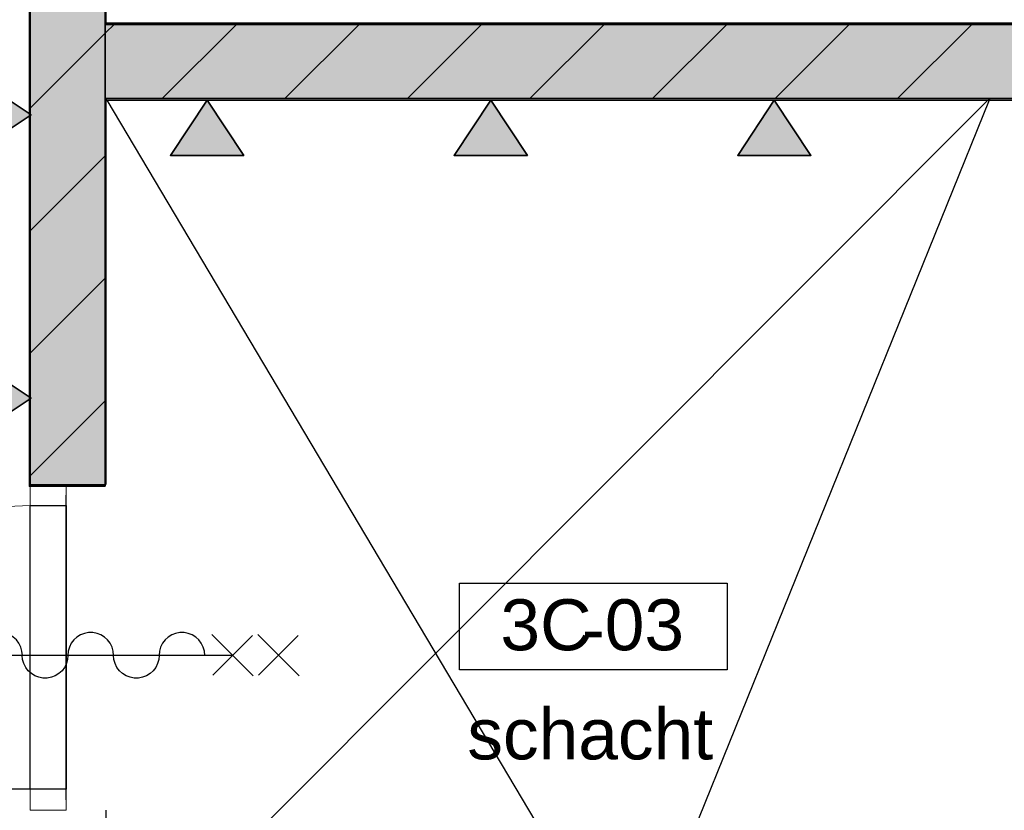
# Model space of a CAD drawing. Header units: millimetres. Extents: x -526411 to -400573, y 47353 to 130199.
# Tile 443 of 543: x -469224 to -466099, y 110702 to 113212. Entities that reach past the tile are written whole.
import ezdxf

# ---------------------------------------------------------------- set-up
doc = ezdxf.new("R2010")
doc.units = ezdxf.units.MM
for name, color, linetype, lineweight in [('01_ALGEMEEN', 7, 'Continuous', 18), ('08_RUIMTENUMMERING', 7, 'Continuous', 18), ('65_BRANDWEERSYMBOLEN', 7, 'Continuous', 18), ('m-pg-03_AI_dwg', 8, 'Continuous', 18)]:
    doc.layers.add(name, color=color, linetype=linetype, lineweight=lineweight)
doc.styles.add('Arial_2', font='arial.ttf', dxfattribs={"height": 7.29503})
doc.styles.add('Frutiger', font='Frutrg__0.ttf', dxfattribs={"height": 7.29503})

# ---------------------------------------------------------------- blocks, each defined once
blk = doc.blocks.new('m-pg-03_AI_dwg_block 574-639542-3e Verdieping - Percelen telling LI')
at = {"layer": '01_ALGEMEEN', "color": 253, "lineweight": 25}
blk.add_line((-140.69, 1248.45), (-10.19, 1248.45), dxfattribs=at)
blk = doc.blocks.new('m-pg-03_AI_dwg_block 575-639543-3e Verdieping - Percelen telling LI')
at = {"layer": '01_ALGEMEEN', "color": 253, "lineweight": 25}
for p, q in [((-14.46, 1237.4), (-65.5, 1111.09)), ((-14.36, 1237.64), (-14.46, 1237.4))]:
    blk.add_line(p, q, dxfattribs=at)
blk = doc.blocks.new('m-pg-03_AI_dwg_block 576-639544-3e Verdieping - Percelen telling LI')
at = {"layer": '01_ALGEMEEN', "color": 253, "lineweight": 25}
blk.add_line((-140.69, 1237.64), (34.63, 1237.64), dxfattribs=at)
blk = doc.blocks.new('m-pg-03_AI_dwg_block 582-639550-3e Verdieping - Percelen telling LI')
at = {"layer": '01_ALGEMEEN', "color": 253, "lineweight": 25}
blk.add_line((-140.69, 1266.01), (-140.69, 1248.45), dxfattribs=at)
blk = doc.blocks.new('m-pg-03_AI_dwg_block 583-639551-3e Verdieping - Percelen telling LI')
at = {"layer": '01_ALGEMEEN', "color": 253, "lineweight": 25}
for p, q in [((-151.5, 1266.01), (-151.5, 1265.77)), ((-151.5, 1265.77), (-151.5, 1235.4)), ((-151.5, 1235.4), (-151.5, 1235.18)), ((-151.5, 1235.18), (-151.5, 1194.87)), ((-151.5, 1194.87), (-151.5, 1194.65)), ((-151.5, 1194.65), (-151.5, 1182.42))]:
    blk.add_line(p, q, dxfattribs=at)
blk = doc.blocks.new('m-pg-03_AI_dwg_block 610-639578-3e Verdieping - Percelen telling LI')
at = {"layer": '01_ALGEMEEN', "color": 253, "lineweight": 25}
blk.add_line((-140.69, 1135.86), (-140.69, 1111.09), dxfattribs=at)
blk = doc.blocks.new('m-pg-03_AI_dwg_block 618-639586-3e Verdieping - Percelen telling LI')
at = {"layer": '01_ALGEMEEN', "color": 253, "lineweight": 25}
for p, q in [((-140.69, 1237.64), (-140.69, 1237.4)), ((-140.69, 1237.4), (-140.69, 1182.43))]:
    blk.add_line(p, q, dxfattribs=at)
blk = doc.blocks.new('m-pg-03_AI_dwg_block 619-639587-3e Verdieping - Percelen telling LI')
at = {"layer": '01_ALGEMEEN', "color": 253, "lineweight": 25}
blk.add_line((-151.5, 1182.42), (-140.78, 1182.42), dxfattribs=at)
blk = doc.blocks.new('m-pg-03_AI_dwg_block 704-639672-3e Verdieping - Percelen telling LI')
at = {"layer": '01_ALGEMEEN', "color": 253, "lineweight": 25}
for p, q in [((-159.14, 1158.01), (-159.13, 1158.01)), ((-152.62, 1158.01), (-152.61, 1158.01)), ((-146.1, 1158.01), (-146.09, 1158.01)), ((-139.58, 1158.01), (-139.57, 1158.01)), ((-133.07, 1158.01), (-133.06, 1158.01))]:
    blk.add_line(p, q, dxfattribs=at)
at = {"layer": '01_ALGEMEEN', "color": 253, "lineweight": 25, "flags": 128}
for points in [[(-152.61, 1158.01), (-152.67, 1158.61), (-152.83, 1159.19), (-153.1, 1159.73), (-153.46, 1160.21), (-153.91, 1160.61), (-154.42, 1160.93), (-154.98, 1161.15), (-155.57, 1161.26), (-156.18, 1161.26), (-156.77, 1161.15), (-157.33, 1160.93), (-157.84, 1160.61), (-158.29, 1160.21), (-158.65, 1159.73), (-158.92, 1159.19), (-159.08, 1158.61), (-159.14, 1158.01)], [(-139.57, 1158.01), (-139.63, 1158.61), (-139.79, 1159.19), (-140.06, 1159.73), (-140.43, 1160.21), (-140.87, 1160.61), (-141.38, 1160.93), (-141.94, 1161.15), (-142.54, 1161.26), (-143.14, 1161.26), (-143.73, 1161.15), (-144.29, 1160.93), (-144.81, 1160.61), (-145.25, 1160.21), (-145.61, 1159.73), (-145.88, 1159.19), (-146.05, 1158.61), (-146.1, 1158.01)], [(-126.54, 1158.01), (-126.59, 1158.61), (-126.76, 1159.19), (-127.03, 1159.73), (-127.39, 1160.21), (-127.83, 1160.61), (-128.35, 1160.93), (-128.91, 1161.15), (-129.5, 1161.26), (-130.1, 1161.26), (-130.7, 1161.15), (-131.26, 1160.93), (-131.77, 1160.61), (-132.21, 1160.21), (-132.58, 1159.73), (-132.85, 1159.19), (-133.01, 1158.61), (-133.07, 1158.01)], [(-159.13, 1158.01), (-159.18, 1157.41), (-159.35, 1156.83), (-159.62, 1156.29), (-159.98, 1155.81), (-160.43, 1155.4), (-160.94, 1155.09), (-161.5, 1154.87), (-162.09, 1154.76), (-162.69, 1154.76), (-163.29, 1154.87), (-163.85, 1155.09), (-164.36, 1155.4), (-164.81, 1155.81), (-165.17, 1156.29), (-165.44, 1156.83), (-165.6, 1157.41), (-165.66, 1158.01)], [(-146.09, 1158.01), (-146.15, 1157.41), (-146.31, 1156.83), (-146.58, 1156.29), (-146.94, 1155.81), (-147.39, 1155.4), (-147.9, 1155.09), (-148.46, 1154.87), (-149.06, 1154.76), (-149.66, 1154.76), (-150.25, 1154.87), (-150.81, 1155.09), (-151.32, 1155.4), (-151.77, 1155.81), (-152.13, 1156.29), (-152.4, 1156.83), (-152.57, 1157.41), (-152.62, 1158.01)], [(-133.06, 1158.01), (-133.11, 1157.41), (-133.28, 1156.83), (-133.54, 1156.29), (-133.91, 1155.81), (-134.35, 1155.4), (-134.86, 1155.09), (-135.43, 1154.87), (-136.02, 1154.76), (-136.62, 1154.76), (-137.21, 1154.87), (-137.78, 1155.09), (-138.29, 1155.4), (-138.73, 1155.81), (-139.1, 1156.29), (-139.36, 1156.83), (-139.53, 1157.41), (-139.58, 1158.01)]]:
    blk.add_lwpolyline(points, dxfattribs=at)
blk = doc.blocks.new('m-pg-03_AI_dwg_block 705-639673-3e Verdieping - Percelen telling LI')
at = {"layer": '01_ALGEMEEN', "color": 253, "lineweight": 25}
blk.add_line((-122.63, 1158.01), (-169.56, 1158.01), dxfattribs=at)
blk = doc.blocks.new('m-pg-03_AI_dwg_block 706-639674-3e Verdieping - Percelen telling LI')
at = {"layer": '01_ALGEMEEN', "color": 253, "lineweight": 25}
blk.add_line((-119.61, 1155.08), (-125.51, 1160.98), dxfattribs=at)
blk = doc.blocks.new('m-pg-03_AI_dwg_block 707-639675-3e Verdieping - Percelen telling LI')
at = {"layer": '01_ALGEMEEN', "color": 253, "lineweight": 25}
blk.add_line((-119.73, 1160.87), (-125.41, 1155.18), dxfattribs=at)
blk = doc.blocks.new('m-pg-03_AI_dwg_block 708-639676-3e Verdieping - Percelen telling LI')
at = {"layer": '01_ALGEMEEN', "color": 253, "lineweight": 25}
blk.add_line((-113.17, 1160.87), (-118.86, 1155.19), dxfattribs=at)
blk = doc.blocks.new('m-pg-03_AI_dwg_block 709-639677-3e Verdieping - Percelen telling LI')
at = {"layer": '01_ALGEMEEN', "color": 253, "lineweight": 25}
blk.add_line((-113.06, 1155.08), (-118.96, 1160.98), dxfattribs=at)
blk = doc.blocks.new('m-pg-03_AI_dwg_block 880-639848-3e Verdieping - Percelen telling LI')
at = {"layer": '01_ALGEMEEN', "color": 253, "lineweight": 25}
for p, q in [((-44.99, 1237.64), (-34.43, 1248.21)), ((-34.43, 1248.21), (-34.18, 1248.45))]:
    blk.add_line(p, q, dxfattribs=at)
blk = doc.blocks.new('m-pg-03_AI_dwg_block 881-639849-3e Verdieping - Percelen telling LI')
at = {"layer": '01_ALGEMEEN', "color": 253, "lineweight": 25}
for p, q in [((-62.5, 1237.64), (-51.94, 1248.21)), ((-51.94, 1248.21), (-51.7, 1248.45))]:
    blk.add_line(p, q, dxfattribs=at)
blk = doc.blocks.new('m-pg-03_AI_dwg_block 882-639850-3e Verdieping - Percelen telling LI')
at = {"layer": '01_ALGEMEEN', "color": 253, "lineweight": 25}
for p, q in [((-80.02, 1237.64), (-69.46, 1248.21)), ((-69.46, 1248.21), (-69.21, 1248.45))]:
    blk.add_line(p, q, dxfattribs=at)
blk = doc.blocks.new('m-pg-03_AI_dwg_block 883-639851-3e Verdieping - Percelen telling LI')
at = {"layer": '01_ALGEMEEN', "color": 253, "lineweight": 25}
for p, q in [((-97.54, 1237.64), (-86.97, 1248.21)), ((-86.97, 1248.21), (-86.73, 1248.45))]:
    blk.add_line(p, q, dxfattribs=at)
blk = doc.blocks.new('m-pg-03_AI_dwg_block 884-639852-3e Verdieping - Percelen telling LI')
at = {"layer": '01_ALGEMEEN', "color": 253, "lineweight": 25}
for p, q in [((-115.05, 1237.64), (-104.49, 1248.21)), ((-104.49, 1248.21), (-104.25, 1248.45))]:
    blk.add_line(p, q, dxfattribs=at)
blk = doc.blocks.new('m-pg-03_AI_dwg_block 885-639853-3e Verdieping - Percelen telling LI')
at = {"layer": '01_ALGEMEEN', "color": 253, "lineweight": 25}
for p, q in [((-132.57, 1237.64), (-122.01, 1248.21)), ((-122.01, 1248.21), (-121.76, 1248.45))]:
    blk.add_line(p, q, dxfattribs=at)
blk = doc.blocks.new('m-pg-03_AI_dwg_block 886-639854-3e Verdieping - Percelen telling LI')
at = {"layer": '01_ALGEMEEN', "color": 253, "lineweight": 25}
for p, q in [((-140.69, 1247.03), (-139.51, 1248.21)), ((-139.51, 1248.21), (-139.27, 1248.45))]:
    blk.add_line(p, q, dxfattribs=at)
blk = doc.blocks.new('m-pg-03_AI_dwg_block 887-639855-3e Verdieping - Percelen telling LI')
at = {"layer": '01_ALGEMEEN', "color": 253, "lineweight": 25}
for p, q in [((-27.47, 1237.64), (-16.9, 1248.21)), ((-16.9, 1248.21), (-16.66, 1248.45))]:
    blk.add_line(p, q, dxfattribs=at)
blk = doc.blocks.new('m-pg-03_AI_dwg_block 891-639859-3e Verdieping - Percelen telling LI')
at = {"layer": '01_ALGEMEEN', "color": 253, "lineweight": 25}
blk.add_line((-151.5, 1218.71), (-140.78, 1229.44), dxfattribs=at)
blk = doc.blocks.new('m-pg-03_AI_dwg_block 892-639860-3e Verdieping - Percelen telling LI')
at = {"layer": '01_ALGEMEEN', "color": 253, "lineweight": 25}
blk.add_line((-151.5, 1236.23), (-140.78, 1246.94), dxfattribs=at)
blk = doc.blocks.new('m-pg-03_AI_dwg_block 894-639862-3e Verdieping - Percelen telling LI')
at = {"layer": '01_ALGEMEEN', "color": 253, "lineweight": 25}
blk.add_line((-151.5, 1201.19), (-140.78, 1211.92), dxfattribs=at)
blk = doc.blocks.new('m-pg-03_AI_dwg_block 895-639863-3e Verdieping - Percelen telling LI')
at = {"layer": '01_ALGEMEEN', "color": 253, "lineweight": 25}
blk.add_line((-151.51, 1183.67), (-140.78, 1194.39), dxfattribs=at)
blk = doc.blocks.new('m-pg-03_AI_dwg_block 1045-640013-3e Verdieping - Percelen telling LI')
at = {"layer": '01_ALGEMEEN', "color": 253, "lineweight": 25}
for p, q in [((-140.68, 1111.09), (-14.61, 1237.4)), ((-14.61, 1237.4), (-14.36, 1237.64))]:
    blk.add_line(p, q, dxfattribs=at)
blk = doc.blocks.new('m-pg-03_AI_dwg_block 1046-640014-3e Verdieping - Percelen telling LI')
at = {"layer": '01_ALGEMEEN', "color": 253, "lineweight": 25}
for p, q in [((-140.69, 1237.64), (-140.54, 1237.4)), ((-140.54, 1237.4), (-65.5, 1111.09))]:
    blk.add_line(p, q, dxfattribs=at)
blk = doc.blocks.new('m-pg-03_AI_dwg_block 1249-640217-3e Verdieping - Percelen telling LI')
at = {"layer": '01_ALGEMEEN', "color": 9, "lineweight": 9}
blk.add_line((-146.37, 1135.86), (-146.37, 1138.88), dxfattribs=at)
blk = doc.blocks.new('m-pg-03_AI_dwg_block 1250-640218-3e Verdieping - Percelen telling LI')
at = {"layer": '01_ALGEMEEN', "color": 9, "lineweight": 9}
blk.add_line((-148.24, 1135.86), (-146.37, 1135.86), dxfattribs=at)
blk = doc.blocks.new('m-pg-03_AI_dwg_block 1251-640219-3e Verdieping - Percelen telling LI')
at = {"layer": '01_ALGEMEEN', "color": 9, "lineweight": 9}
blk.add_line((-146.37, 1138.88), (-149.64, 1138.88), dxfattribs=at)
blk = doc.blocks.new('m-pg-03_AI_dwg_block 1252-640220-3e Verdieping - Percelen telling LI')
at = {"layer": '01_ALGEMEEN', "color": 9, "lineweight": 9}
blk.add_line((-151.51, 1135.86), (-148.24, 1135.86), dxfattribs=at)
blk = doc.blocks.new('m-pg-03_AI_dwg_block 1253-640221-3e Verdieping - Percelen telling LI')
at = {"layer": '01_ALGEMEEN', "color": 9, "lineweight": 9, "flags": 128}
blk.add_lwpolyline([(-149.64, 1138.88), (-151.51, 1138.88), (-151.51, 1135.86)], dxfattribs=at)
blk = doc.blocks.new('m-pg-03_AI_dwg_block 1254-640222-3e Verdieping - Percelen telling LI')
at = {"layer": '01_ALGEMEEN', "color": 253, "lineweight": 25}
blk.add_line((-151.51, 1138.88), (-151.51, 1179.41), dxfattribs=at)
blk = doc.blocks.new('m-pg-03_AI_dwg_block 1255-640223-3e Verdieping - Percelen telling LI')
at = {"layer": '01_ALGEMEEN', "color": 253, "lineweight": 25}
blk.add_line((-151.51, 1179.41), (-146.37, 1179.41), dxfattribs=at)
blk = doc.blocks.new('m-pg-03_AI_dwg_block 1256-640224-3e Verdieping - Percelen telling LI')
at = {"layer": '01_ALGEMEEN', "color": 253, "lineweight": 25}
blk.add_line((-146.37, 1179.41), (-146.37, 1138.88), dxfattribs=at)
blk = doc.blocks.new('m-pg-03_AI_dwg_block 1257-640225-3e Verdieping - Percelen telling LI')
at = {"layer": '01_ALGEMEEN', "color": 253, "lineweight": 25}
blk.add_line((-146.37, 1138.88), (-151.51, 1138.88), dxfattribs=at)
blk = doc.blocks.new('m-pg-03_AI_dwg_block 1258-640226-3e Verdieping - Percelen telling LI')
at = {"layer": '01_ALGEMEEN', "color": 253, "lineweight": 25}
blk.add_line((-151.51, 1138.88), (-192.03, 1138.88), dxfattribs=at)
blk = doc.blocks.new('m-pg-03_AI_dwg_block 1259-640227-3e Verdieping - Percelen telling LI')
at = {"layer": '01_ALGEMEEN', "color": 9, "lineweight": 9, "flags": 128}
blk.add_lwpolyline([(-151.51, 1179.41), (-153.7, 1179.35), (-155.89, 1179.17), (-158.06, 1178.88), (-160.22, 1178.46), (-162.35, 1177.93), (-164.45, 1177.29), (-166.5, 1176.53), (-168.53, 1175.66), (-170.49, 1174.69), (-172.4, 1173.61), (-174.25, 1172.43), (-176.04, 1171.15), (-177.75, 1169.77), (-179.38, 1168.3), (-180.93, 1166.75), (-182.4, 1165.12), (-183.77, 1163.41), (-185.05, 1161.62), (-186.24, 1159.77), (-187.32, 1157.86), (-188.3, 1155.9), (-189.16, 1153.88), (-189.92, 1151.82), (-190.56, 1149.72), (-191.09, 1147.59), (-191.51, 1145.43), (-191.8, 1143.26), (-191.98, 1141.07), (-192.03, 1138.88)], dxfattribs=at)
blk = doc.blocks.new('m-pg-03_AI_dwg_block 1260-640228-3e Verdieping - Percelen telling LI')
at = {"layer": '01_ALGEMEEN', "color": 9, "lineweight": 9}
for p, q in [((-146.37, 1182.19), (-146.37, 1182.43)), ((-146.37, 1179.41), (-146.37, 1182.19))]:
    blk.add_line(p, q, dxfattribs=at)
blk = doc.blocks.new('m-pg-03_AI_dwg_block 1261-640229-3e Verdieping - Percelen telling LI')
at = {"layer": '01_ALGEMEEN', "color": 9, "lineweight": 9}
blk.add_line((-148.24, 1179.41), (-146.37, 1179.41), dxfattribs=at)
blk = doc.blocks.new('m-pg-03_AI_dwg_block 1262-640230-3e Verdieping - Percelen telling LI')
at = {"layer": '01_ALGEMEEN', "color": 9, "lineweight": 9}
blk.add_line((-146.37, 1182.43), (-149.64, 1182.43), dxfattribs=at)
blk = doc.blocks.new('m-pg-03_AI_dwg_block 1263-640231-3e Verdieping - Percelen telling LI')
at = {"layer": '01_ALGEMEEN', "color": 9, "lineweight": 9}
blk.add_line((-151.51, 1179.41), (-148.24, 1179.41), dxfattribs=at)
blk = doc.blocks.new('m-pg-03_AI_dwg_block 1264-640232-3e Verdieping - Percelen telling LI')
at = {"layer": '01_ALGEMEEN', "color": 9, "lineweight": 9}
blk.add_line((-151.51, 1182.19), (-151.51, 1179.41), dxfattribs=at)
at = {"layer": '01_ALGEMEEN', "color": 9, "lineweight": 9, "flags": 128}
blk.add_lwpolyline([(-149.64, 1182.43), (-151.51, 1182.43), (-151.51, 1182.19)], dxfattribs=at)
blk = doc.blocks.new('m-pg-03_AI_dwg_block 1265-640233-3e Verdieping - Percelen telling LI')
at = {"layer": '01_ALGEMEEN', "color": 253, "lineweight": 25}
blk.add_line((-146.37, 1137.35), (-146.37, 1180.9), dxfattribs=at)
blk = doc.blocks.new('m-pg-03_AI_dwg_block 1351-640319-3e Verdieping - Percelen telling LI')
at = {"layer": '01_ALGEMEEN', "color": 53, "lineweight": 35}
for p, q in [((-140.78, 1248.21), (-140.78, 1237.4)), ((-140.78, 1237.4), (-140.78, 1182.19)), ((-151.59, 1235.12), (-151.59, 1235.46)), ((-151.59, 1194.93), (-151.59, 1235.12)), ((-151.59, 1194.59), (-151.59, 1194.93))]:
    blk.add_line(p, q, dxfattribs=at)
at = {"layer": '01_ALGEMEEN', "color": 53, "lineweight": 35, "flags": 128}
for points in [[(-151.59, 1235.46), (-151.59, 1265.77), (-140.78, 1265.77), (-140.78, 1248.21)], [(-140.78, 1182.19), (-151.59, 1182.19), (-151.59, 1194.59)]]:
    blk.add_lwpolyline(points, dxfattribs=at)
blk = doc.blocks.new('m-pg-03_AI_dwg_block 1352-640320-3e Verdieping - Percelen telling LI')
at = {"layer": '01_ALGEMEEN'}
blk.add_hatch(color=10, dxfattribs=at).paths.add_polyline_path([(-151.59, 1182.19), (-140.78, 1182.19), (-140.78, 1265.77), (-151.59, 1265.77), (-151.59, 1186.64)], flags=0)
at = {"layer": '01_ALGEMEEN', "color": 133}
for p, q in [((-140.78, 1248.21), (-140.78, 1237.4)), ((-140.78, 1237.4), (-140.78, 1182.19)), ((-151.59, 1235.12), (-151.59, 1235.46)), ((-151.59, 1194.93), (-151.59, 1235.12)), ((-151.59, 1194.59), (-151.59, 1194.93))]:
    blk.add_line(p, q, dxfattribs=at)
at = {"layer": '01_ALGEMEEN', "color": 133, "flags": 128}
for points in [[(-151.59, 1235.46), (-151.59, 1265.77), (-140.78, 1265.77), (-140.78, 1248.21)], [(-140.78, 1182.19), (-151.59, 1182.19), (-151.59, 1194.59)]]:
    blk.add_lwpolyline(points, dxfattribs=at)
blk = doc.blocks.new('m-pg-03_AI_dwg_block 1353-640321-3e Verdieping - Percelen telling LI')
at = {"layer": '01_ALGEMEEN', "color": 133}
for p, q in [((-151.59, 1235.46), (-151.59, 1265.77)), ((-151.59, 1235.12), (-151.59, 1235.46)), ((-151.59, 1194.93), (-151.59, 1235.12)), ((-151.59, 1194.59), (-151.59, 1194.93)), ((-151.59, 1182.19), (-151.59, 1194.59))]:
    blk.add_line(p, q, dxfattribs=at)
blk = doc.blocks.new('m-pg-03_AI_dwg_block 1354-640322-3e Verdieping - Percelen telling LI')
at = {"layer": '01_ALGEMEEN', "color": 133}
for p, q in [((-140.78, 1265.77), (-140.78, 1248.21)), ((-140.78, 1248.21), (-140.78, 1237.4)), ((-140.78, 1237.4), (-140.78, 1182.19))]:
    blk.add_line(p, q, dxfattribs=at)
blk = doc.blocks.new('m-pg-03_AI_dwg_block 1355-640323-3e Verdieping - Percelen telling LI')
at = {"layer": '01_ALGEMEEN', "color": 133}
blk.add_line((-140.78, 1182.19), (-151.59, 1182.19), dxfattribs=at)
blk = doc.blocks.new('m-pg-03_AI_dwg_block 1363-640331-3e Verdieping - Percelen telling LI')
at = {"layer": '01_ALGEMEEN', "color": 53, "lineweight": 35}
blk.add_line((34.57, 1237.4), (-140.78, 1237.4), dxfattribs=at)
at = {"layer": '01_ALGEMEEN', "color": 53, "lineweight": 35, "flags": 128}
blk.add_lwpolyline([(-140.78, 1237.4), (-140.78, 1248.21), (34.63, 1248.21)], dxfattribs=at)
blk = doc.blocks.new('m-pg-03_AI_dwg_block 1364-640332-3e Verdieping - Percelen telling LI')
at = {"layer": '01_ALGEMEEN'}
blk.add_hatch(color=10, dxfattribs=at).paths.add_polyline_path([(-90.91, 1237.4), (34.63, 1237.4), (34.63, 1248.21), (-140.78, 1248.21), (-140.78, 1237.4), (-120.97, 1237.4)], flags=0)
at = {"layer": '01_ALGEMEEN', "color": 133}
blk.add_line((34.57, 1237.4), (-140.78, 1237.4), dxfattribs=at)
at = {"layer": '01_ALGEMEEN', "color": 133, "flags": 128}
blk.add_lwpolyline([(-140.78, 1237.4), (-140.78, 1248.21), (34.63, 1248.21)], dxfattribs=at)
blk = doc.blocks.new('m-pg-03_AI_dwg_block 1365-640333-3e Verdieping - Percelen telling LI')
at = {"layer": '01_ALGEMEEN', "color": 133}
blk.add_line((-140.78, 1248.21), (34.63, 1248.21), dxfattribs=at)
blk = doc.blocks.new('m-pg-03_AI_dwg_block 1366-640334-3e Verdieping - Percelen telling LI')
at = {"layer": '01_ALGEMEEN', "color": 133}
blk.add_line((34.57, 1237.4), (-140.78, 1237.4), dxfattribs=at)
blk = doc.blocks.new('m-pg-03_AI_dwg_block 1367-640335-3e Verdieping - Percelen telling LI')
at = {"layer": '01_ALGEMEEN', "color": 133}
blk.add_line((-140.78, 1237.4), (-140.78, 1248.21), dxfattribs=at)
blk = doc.blocks.new('m-pg-03_AI_dwg_block 2-641149-3e Verdieping - Percelen telling LI')
for name in ['m-pg-03_AI_dwg_block 1351-640319-3e Verdieping - Percelen telling LI', 'm-pg-03_AI_dwg_block 1352-640320-3e Verdieping - Percelen telling LI', 'm-pg-03_AI_dwg_block 1353-640321-3e Verdieping - Percelen telling LI', 'm-pg-03_AI_dwg_block 583-639551-3e Verdieping - Percelen telling LI', 'm-pg-03_AI_dwg_block 1354-640322-3e Verdieping - Percelen telling LI', 'm-pg-03_AI_dwg_block 582-639550-3e Verdieping - Percelen telling LI', 'm-pg-03_AI_dwg_block 1363-640331-3e Verdieping - Percelen telling LI', 'm-pg-03_AI_dwg_block 1364-640332-3e Verdieping - Percelen telling LI', 'm-pg-03_AI_dwg_block 1365-640333-3e Verdieping - Percelen telling LI', 'm-pg-03_AI_dwg_block 1367-640335-3e Verdieping - Percelen telling LI', 'm-pg-03_AI_dwg_block 574-639542-3e Verdieping - Percelen telling LI', 'm-pg-03_AI_dwg_block 886-639854-3e Verdieping - Percelen telling LI', 'm-pg-03_AI_dwg_block 885-639853-3e Verdieping - Percelen telling LI', 'm-pg-03_AI_dwg_block 884-639852-3e Verdieping - Percelen telling LI', 'm-pg-03_AI_dwg_block 883-639851-3e Verdieping - Percelen telling LI', 'm-pg-03_AI_dwg_block 882-639850-3e Verdieping - Percelen telling LI', 'm-pg-03_AI_dwg_block 881-639849-3e Verdieping - Percelen telling LI', 'm-pg-03_AI_dwg_block 880-639848-3e Verdieping - Percelen telling LI', 'm-pg-03_AI_dwg_block 887-639855-3e Verdieping - Percelen telling LI', 'm-pg-03_AI_dwg_block 892-639860-3e Verdieping - Percelen telling LI', 'm-pg-03_AI_dwg_block 1366-640334-3e Verdieping - Percelen telling LI', 'm-pg-03_AI_dwg_block 576-639544-3e Verdieping - Percelen telling LI', 'm-pg-03_AI_dwg_block 618-639586-3e Verdieping - Percelen telling LI', 'm-pg-03_AI_dwg_block 1046-640014-3e Verdieping - Percelen telling LI', 'm-pg-03_AI_dwg_block 1045-640013-3e Verdieping - Percelen telling LI', 'm-pg-03_AI_dwg_block 575-639543-3e Verdieping - Percelen telling LI', 'm-pg-03_AI_dwg_block 891-639859-3e Verdieping - Percelen telling LI', 'm-pg-03_AI_dwg_block 894-639862-3e Verdieping - Percelen telling LI', 'm-pg-03_AI_dwg_block 895-639863-3e Verdieping - Percelen telling LI', 'm-pg-03_AI_dwg_block 1355-640323-3e Verdieping - Percelen telling LI', 'm-pg-03_AI_dwg_block 1264-640232-3e Verdieping - Percelen telling LI', 'm-pg-03_AI_dwg_block 619-639587-3e Verdieping - Percelen telling LI', 'm-pg-03_AI_dwg_block 1262-640230-3e Verdieping - Percelen telling LI', 'm-pg-03_AI_dwg_block 1260-640228-3e Verdieping - Percelen telling LI', 'm-pg-03_AI_dwg_block 1265-640233-3e Verdieping - Percelen telling LI', 'm-pg-03_AI_dwg_block 1259-640227-3e Verdieping - Percelen telling LI', 'm-pg-03_AI_dwg_block 1254-640222-3e Verdieping - Percelen telling LI', 'm-pg-03_AI_dwg_block 1255-640223-3e Verdieping - Percelen telling LI', 'm-pg-03_AI_dwg_block 1263-640231-3e Verdieping - Percelen telling LI', 'm-pg-03_AI_dwg_block 1261-640229-3e Verdieping - Percelen telling LI', 'm-pg-03_AI_dwg_block 1256-640224-3e Verdieping - Percelen telling LI', 'm-pg-03_AI_dwg_block 704-639672-3e Verdieping - Percelen telling LI', 'm-pg-03_AI_dwg_block 706-639674-3e Verdieping - Percelen telling LI', 'm-pg-03_AI_dwg_block 707-639675-3e Verdieping - Percelen telling LI', 'm-pg-03_AI_dwg_block 709-639677-3e Verdieping - Percelen telling LI', 'm-pg-03_AI_dwg_block 708-639676-3e Verdieping - Percelen telling LI', 'm-pg-03_AI_dwg_block 705-639673-3e Verdieping - Percelen telling LI', 'm-pg-03_AI_dwg_block 1258-640226-3e Verdieping - Percelen telling LI', 'm-pg-03_AI_dwg_block 1253-640221-3e Verdieping - Percelen telling LI', 'm-pg-03_AI_dwg_block 1257-640225-3e Verdieping - Percelen telling LI', 'm-pg-03_AI_dwg_block 1251-640219-3e Verdieping - Percelen telling LI', 'm-pg-03_AI_dwg_block 1249-640217-3e Verdieping - Percelen telling LI', 'm-pg-03_AI_dwg_block 1252-640220-3e Verdieping - Percelen telling LI', 'm-pg-03_AI_dwg_block 1250-640218-3e Verdieping - Percelen telling LI', 'm-pg-03_AI_dwg_block 610-639578-3e Verdieping - Percelen telling LI']:
    blk.add_blockref(name, (0, 0))
blk = doc.blocks.new('m-pg-03_AI_dwg_block 7950-646918-3e Verdieping - Percelen telling LI')
at = {"layer": '65_BRANDWEERSYMBOLEN', "color": 53, "lineweight": 35, "flags": 128}
blk.add_lwpolyline([(-151.33, 1194.76), (-159.24, 1189.52), (-159.24, 1200)], close=True, dxfattribs=at)
blk = doc.blocks.new('m-pg-03_AI_dwg_block 7951-646919-3e Verdieping - Percelen telling LI')
at = {"layer": '65_BRANDWEERSYMBOLEN'}
blk.add_hatch(color=10, dxfattribs=at).paths.add_polyline_path([(-159.24, 1189.52), (-151.33, 1194.76), (-159.24, 1200)], flags=0)
at = {"layer": '65_BRANDWEERSYMBOLEN', "color": 133, "flags": 128}
blk.add_lwpolyline([(-151.33, 1194.76), (-159.24, 1189.52), (-159.24, 1200)], close=True, dxfattribs=at)
blk = doc.blocks.new('m-pg-03_AI_dwg_block 7949-646920-3e Verdieping - Percelen telling LI')
for name in ['m-pg-03_AI_dwg_block 7950-646918-3e Verdieping - Percelen telling LI', 'm-pg-03_AI_dwg_block 7951-646919-3e Verdieping - Percelen telling LI']:
    blk.add_blockref(name, (0, 0))
blk = doc.blocks.new('m-pg-03_AI_dwg_block 7953-646921-3e Verdieping - Percelen telling LI')
at = {"layer": '65_BRANDWEERSYMBOLEN', "color": 53, "lineweight": 35, "flags": 128}
blk.add_lwpolyline([(-151.33, 1235.29), (-159.24, 1230.05), (-159.24, 1240.52)], close=True, dxfattribs=at)
blk = doc.blocks.new('m-pg-03_AI_dwg_block 7954-646922-3e Verdieping - Percelen telling LI')
at = {"layer": '65_BRANDWEERSYMBOLEN'}
blk.add_hatch(color=10, dxfattribs=at).paths.add_polyline_path([(-159.24, 1230.05), (-151.33, 1235.29), (-159.24, 1240.52)], flags=0)
at = {"layer": '65_BRANDWEERSYMBOLEN', "color": 133, "flags": 128}
blk.add_lwpolyline([(-151.33, 1235.29), (-159.24, 1230.05), (-159.24, 1240.52)], close=True, dxfattribs=at)
blk = doc.blocks.new('m-pg-03_AI_dwg_block 7952-646923-3e Verdieping - Percelen telling LI')
for name in ['m-pg-03_AI_dwg_block 7953-646921-3e Verdieping - Percelen telling LI', 'm-pg-03_AI_dwg_block 7954-646922-3e Verdieping - Percelen telling LI']:
    blk.add_blockref(name, (0, 0))
blk = doc.blocks.new('m-pg-03_AI_dwg_block 8034-647002-3e Verdieping - Percelen telling LI')
at = {"layer": '65_BRANDWEERSYMBOLEN', "color": 53, "lineweight": 35, "flags": 128}
blk.add_lwpolyline([(-45.15, 1237.4), (-39.91, 1229.48), (-50.38, 1229.48)], close=True, dxfattribs=at)
blk = doc.blocks.new('m-pg-03_AI_dwg_block 8035-647003-3e Verdieping - Percelen telling LI')
at = {"layer": '65_BRANDWEERSYMBOLEN'}
blk.add_hatch(color=10, dxfattribs=at).paths.add_polyline_path([(-50.38, 1229.48), (-39.91, 1229.48), (-45.15, 1237.4)], flags=0)
at = {"layer": '65_BRANDWEERSYMBOLEN', "color": 133, "flags": 128}
blk.add_lwpolyline([(-45.15, 1237.4), (-39.91, 1229.48), (-50.38, 1229.48)], close=True, dxfattribs=at)
blk = doc.blocks.new('m-pg-03_AI_dwg_block 8033-647004-3e Verdieping - Percelen telling LI')
for name in ['m-pg-03_AI_dwg_block 8034-647002-3e Verdieping - Percelen telling LI', 'm-pg-03_AI_dwg_block 8035-647003-3e Verdieping - Percelen telling LI']:
    blk.add_blockref(name, (0, 0))
blk = doc.blocks.new('m-pg-03_AI_dwg_block 8037-647005-3e Verdieping - Percelen telling LI')
at = {"layer": '65_BRANDWEERSYMBOLEN', "color": 53, "lineweight": 35, "flags": 128}
blk.add_lwpolyline([(-85.67, 1237.4), (-80.44, 1229.48), (-90.91, 1229.48)], close=True, dxfattribs=at)
blk = doc.blocks.new('m-pg-03_AI_dwg_block 8038-647006-3e Verdieping - Percelen telling LI')
at = {"layer": '65_BRANDWEERSYMBOLEN'}
blk.add_hatch(color=10, dxfattribs=at).paths.add_polyline_path([(-90.91, 1229.48), (-80.44, 1229.48), (-85.67, 1237.4)], flags=0)
at = {"layer": '65_BRANDWEERSYMBOLEN', "color": 133, "flags": 128}
blk.add_lwpolyline([(-85.67, 1237.4), (-80.44, 1229.48), (-90.91, 1229.48)], close=True, dxfattribs=at)
blk = doc.blocks.new('m-pg-03_AI_dwg_block 8036-647007-3e Verdieping - Percelen telling LI')
for name in ['m-pg-03_AI_dwg_block 8037-647005-3e Verdieping - Percelen telling LI', 'm-pg-03_AI_dwg_block 8038-647006-3e Verdieping - Percelen telling LI']:
    blk.add_blockref(name, (0, 0))
blk = doc.blocks.new('m-pg-03_AI_dwg_block 8040-647008-3e Verdieping - Percelen telling LI')
at = {"layer": '65_BRANDWEERSYMBOLEN', "color": 53, "lineweight": 35, "flags": 128}
blk.add_lwpolyline([(-126.2, 1237.4), (-120.97, 1229.48), (-131.44, 1229.48)], close=True, dxfattribs=at)
blk = doc.blocks.new('m-pg-03_AI_dwg_block 8041-647009-3e Verdieping - Percelen telling LI')
at = {"layer": '65_BRANDWEERSYMBOLEN'}
blk.add_hatch(color=10, dxfattribs=at).paths.add_polyline_path([(-120.97, 1229.48), (-126.2, 1237.4), (-131.44, 1229.48), (-123.99, 1229.48)], flags=0)
at = {"layer": '65_BRANDWEERSYMBOLEN', "color": 133, "flags": 128}
blk.add_lwpolyline([(-126.2, 1237.4), (-120.97, 1229.48), (-131.44, 1229.48)], close=True, dxfattribs=at)
blk = doc.blocks.new('m-pg-03_AI_dwg_block 8039-647010-3e Verdieping - Percelen telling LI')
for name in ['m-pg-03_AI_dwg_block 8040-647008-3e Verdieping - Percelen telling LI', 'm-pg-03_AI_dwg_block 8041-647009-3e Verdieping - Percelen telling LI']:
    blk.add_blockref(name, (0, 0))
blk = doc.blocks.new('m-pg-03_AI_dwg_block 8814-647782-3e Verdieping - Percelen telling LI')
at = {"layer": '08_RUIMTENUMMERING', "color": 253, "lineweight": 25, "flags": 128}
blk.add_lwpolyline([(-90.14, 1155.95), (-90.14, 1168.33), (-51.86, 1168.33), (-51.86, 1155.95)], close=True, dxfattribs=at)
at = {"layer": '08_RUIMTENUMMERING', "color": 133, "flags": 128}
blk.add_lwpolyline([(-90.14, 1155.95), (-90.14, 1168.33), (-51.86, 1168.33), (-51.86, 1155.95)], close=True, dxfattribs=at)
blk = doc.blocks.new('m-pg-03_AI_dwg_block 8815-647783-3e Verdieping - Percelen telling LI')
at = {"layer": '08_RUIMTENUMMERING', "insert": (-72.64, 1165.46), "char_height": 7.3, "width": 4.1055, "attachment_point": 1, "line_spacing_factor": 1.017696, "style": 'Frutiger'}
blk.add_mtext('-', dxfattribs=at)
blk = doc.blocks.new('m-pg-03_AI_dwg_block 8816-647784-3e Verdieping - Percelen telling LI')
at = {"layer": '08_RUIMTENUMMERING', "color": 133, "flags": 128}
blk.add_lwpolyline([(-90.14, 1168.33), (-51.86, 1168.33), (-51.86, 1155.95), (-90.14, 1155.95)], close=True, dxfattribs=at)
blk = doc.blocks.new('m-pg-03_AI_dwg_block 8817-647785-3e Verdieping - Percelen telling LI')
at = {"layer": '08_RUIMTENUMMERING', "color": 133, "flags": 128}
blk.add_lwpolyline([(-90.14, 1155.95), (-90.14, 1168.33), (-51.86, 1168.33)], dxfattribs=at)
blk = doc.blocks.new('m-pg-03_AI_dwg_block 8818-647786-3e Verdieping - Percelen telling LI')
at = {"layer": '08_RUIMTENUMMERING', "color": 133, "flags": 128}
blk.add_lwpolyline([(-90.14, 1155.95), (-51.86, 1155.95), (-51.86, 1168.33)], dxfattribs=at)
blk = doc.blocks.new('m-pg-03_AI_dwg_block 8813-647787-3e Verdieping - Percelen telling LI')
for name in ['m-pg-03_AI_dwg_block 8814-647782-3e Verdieping - Percelen telling LI', 'm-pg-03_AI_dwg_block 8816-647784-3e Verdieping - Percelen telling LI', 'm-pg-03_AI_dwg_block 8817-647785-3e Verdieping - Percelen telling LI', 'm-pg-03_AI_dwg_block 8818-647786-3e Verdieping - Percelen telling LI', 'm-pg-03_AI_dwg_block 8815-647783-3e Verdieping - Percelen telling LI']:
    blk.add_blockref(name, (0, 0))
blk = doc.blocks.new('m-pg-03_AI_dwg_block 8819-647788-3e Verdieping - Percelen telling LI')
at = {"layer": '08_RUIMTENUMMERING', "insert": (-89.02, 1150.43), "char_height": 7.295, "width": 41.8328, "attachment_point": 1, "line_spacing_factor": 0.938532, "style": 'Arial_2'}
blk.add_mtext('schacht', dxfattribs=at)
blk = doc.blocks.new('m-pg-03_AI_dwg_block 8820-647789-3e Verdieping - Percelen telling LI')
at = {"layer": '08_RUIMTENUMMERING', "insert": (-84.29, 1166.03), "char_height": 7.295, "width": 15.487, "attachment_point": 1, "line_spacing_factor": 0.938532, "style": 'Arial_2'}
blk.add_mtext('3C', dxfattribs=at)
blk = doc.blocks.new('m-pg-03_AI_dwg_block 8821-647790-3e Verdieping - Percelen telling LI')
at = {"layer": '08_RUIMTENUMMERING', "insert": (-69.38, 1166.03), "char_height": 7.295, "width": 13.5289, "attachment_point": 1, "line_spacing_factor": 0.938532, "style": 'Arial_2'}
blk.add_mtext('03', dxfattribs=at)
blk = doc.blocks.new('m-pg-03_AI_dwg-638970-3e Verdieping - Percelen telling LI')
for name in ['m-pg-03_AI_dwg_block 2-641149-3e Verdieping - Percelen telling LI', 'm-pg-03_AI_dwg_block 7952-646923-3e Verdieping - Percelen telling LI', 'm-pg-03_AI_dwg_block 8039-647010-3e Verdieping - Percelen telling LI', 'm-pg-03_AI_dwg_block 8036-647007-3e Verdieping - Percelen telling LI', 'm-pg-03_AI_dwg_block 8033-647004-3e Verdieping - Percelen telling LI', 'm-pg-03_AI_dwg_block 7949-646920-3e Verdieping - Percelen telling LI', 'm-pg-03_AI_dwg_block 8813-647787-3e Verdieping - Percelen telling LI', 'm-pg-03_AI_dwg_block 8820-647789-3e Verdieping - Percelen telling LI', 'm-pg-03_AI_dwg_block 8821-647790-3e Verdieping - Percelen telling LI', 'm-pg-03_AI_dwg_block 8819-647788-3e Verdieping - Percelen telling LI']:
    blk.add_blockref(name, (0, 0))

msp = doc.modelspace()

# ---------------------------------------------------------------- block references
at = {"layer": 'm-pg-03_AI_dwg', "color": 133, "xscale": 22.2068924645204, "yscale": 22.2068924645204, "zscale": 22.2068924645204}
msp.add_blockref('m-pg-03_AI_dwg-638970-3e Verdieping - Percelen telling LI', (-465826.5, 85478), dxfattribs=at)

doc.saveas('drawing.dxf')
